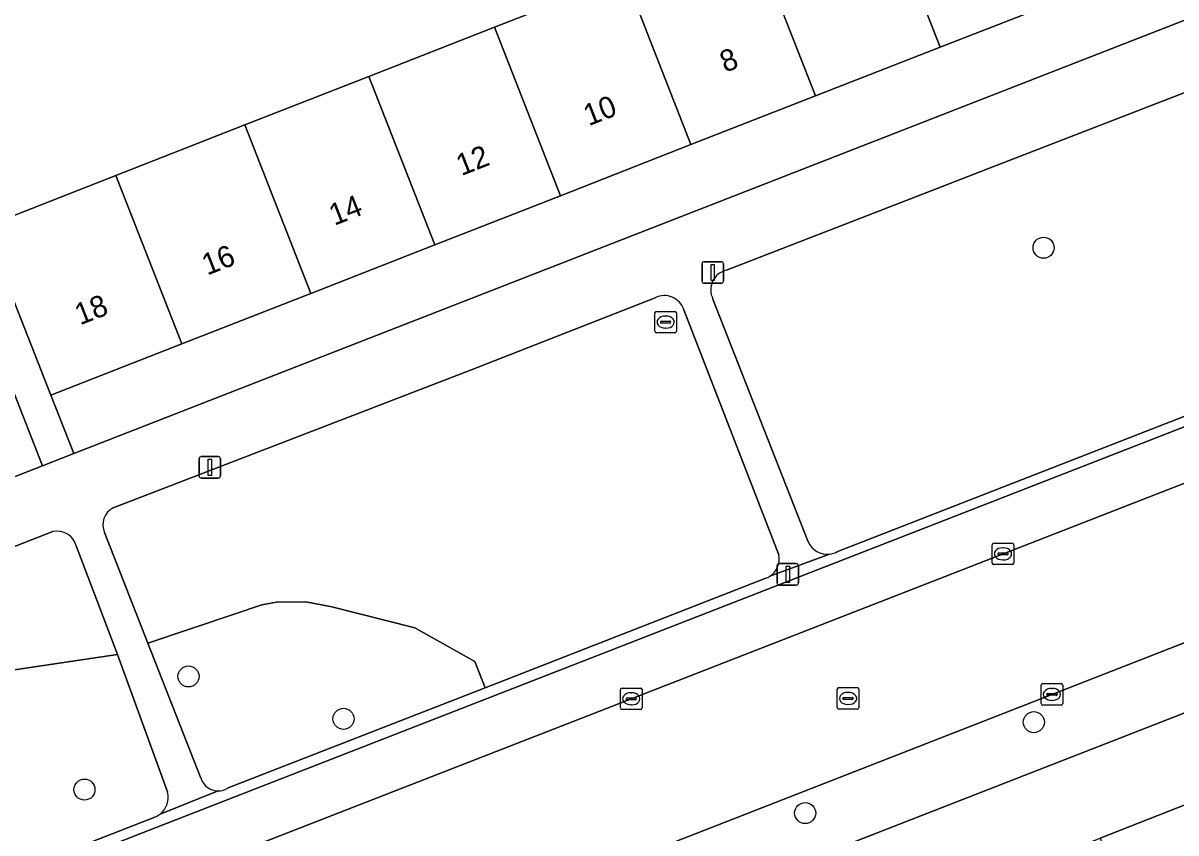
# Model space of a CAD drawing. Extents: x 159680 to 160786, y 387323 to 388340.
# Drawn here: x 160126.9 to 160180.4, y 387702.8 to 387740.3 of the extents above; entities that cross this region are included whole.
import ezdxf

# ---------------------------------------------------------------- set-up
doc = ezdxf.new("R2010")
doc.units = 0
for name, color, linetype in [('IMGEO_Boom', 7, 'Continuous'), ('IMGEO_Erf', 7, 'Continuous'), ('IMGEO_Groenvoorziening', 7, 'Continuous'), ('IMGEO_Kolk', 7, 'Continuous'), ('IMGEO_Lichtmast', 7, 'Continuous'), ('IMGEO_Pand', 7, 'Continuous'), ('IMGEO_Pand_nummerreeks', 7, 'Continuous'), ('IMGEO_Parkeervlak_open', 7, 'Continuous'), ('IMGEO_Rijbaan_lokaal_open', 7, 'Continuous'), ('IMGEO_Rioolput', 7, 'Continuous'), ('IMGEO_Voetpad_open', 7, 'Continuous')]:
    doc.layers.add(name, color=color, linetype=linetype)

msp = doc.modelspace()

# ---------------------------------------------------------------- linework, layer by layer
at = {"layer": 'IMGEO_Boom'}
for centre in [(160174.216, 387729.919), (160134.54, 387710.022), (160141.733, 387708.056), (160173.765, 387707.9), (160129.711, 387704.77), (160163.156, 387703.68)]:
    msp.add_circle(centre, 0.489, dxfattribs=at)
at = {"layer": 'IMGEO_Erf'}
for points in [[(160182.349, 387741.102), (160181.268, 387743.873), (160175.382, 387741.569), (160169.414, 387739.232), (160163.629, 387736.967), (160157.854, 387734.706), (160151.797, 387732.335), (160145.974, 387730.055), (160140.208, 387727.798), (160134.234, 387725.459), (160128.155, 387723.079), (160129.215, 387720.362)], [(160127.764, 387719.796), (160126.325, 387723.483), (160120.563, 387721.235), (160114.783, 387718.979), (160108.906, 387716.686), (160102.792, 387714.3), (160097.153, 387712.099), (160091.086, 387709.732), (160085.158, 387707.419), (160079.427, 387705.182), (160073.469, 387702.857), (160067.439, 387700.504), (160068.881, 387696.811)], [(160170.974, 387700.232), (160176.842, 387702.524), (160182.71, 387704.816), (160188.578, 387707.108), (160194.521, 387709.43), (160193.266, 387713.204), (160193.051, 387713.133), (160140.108, 387692.465), (160141.561, 387688.742), (160147.5, 387691.062), (160153.368, 387693.354), (160159.236, 387695.647), (160165.105, 387697.939)]]:
    msp.add_lwpolyline(points, close=True, dxfattribs=at)
msp.add_lwpolyline([(160120.902, 387740.895), (160125.095, 387730.896), (160131.174, 387733.276), (160137.147, 387735.615), (160142.914, 387737.872), (160148.737, 387740.152), (160154.794, 387742.524)], dxfattribs=at)
at = {"layer": 'IMGEO_Groenvoorziening'}
for points in [[(160182.613, 387737.838), (160171.857, 387733.67), (160169.084, 387732.594), (160159.506, 387728.878)], [(160156.198, 387727.597), (160147.626, 387724.241), (160131.046, 387717.852)], [(160158.875, 387727.534), (160163.289, 387716.263)], [(160161.925, 387715.665), (160157.521, 387727.036)], [(160164.624, 387715.802), (160187.794, 387724.84)], [(160128.251, 387716.753), (160116.68, 387712.231), (160100.09, 387705.736)], [(160130.646, 387716.699), (160132.659, 387711.561), (160136.653, 387712.912), (160137.948, 387713.351), (160138.623, 387713.466), (160139.991, 387713.483), (160141.184, 387713.26), (160145.048, 387712.284), (160147.822, 387710.72), (160148.302, 387709.499), (160161.326, 387714.581)], [(160119.673, 387708.148), (160120.152, 387708.72), (160120.74, 387709.179), (160121.41, 387709.507), (160122.18, 387709.694), (160131.248, 387711.047), (160129.329, 387716.088)], [(160145.048, 387712.284), (160141.184, 387713.26), (160139.991, 387713.483), (160138.623, 387713.466), (160137.948, 387713.351), (160136.653, 387712.912), (160132.659, 387711.561), (160135.109, 387705.309)], [(160136.384, 387704.848), (160148.302, 387709.499), (160147.822, 387710.72), (160145.048, 387712.284)], [(160133.564, 387704.662), (160131.248, 387711.047), (160122.18, 387709.694), (160121.41, 387709.507), (160120.74, 387709.179), (160120.152, 387708.72), (160119.673, 387708.148), (160113.688, 387699.856), (160106.239, 387698.209), (160102.286, 387697.335), (160103.941, 387693.11)], [(160105, 387692.567), (160132.975, 387703.497)]]:
    msp.add_lwpolyline(points, dxfattribs=at)
for centre, radius, start, end in [((160159.709, 387727.963), 0.937, 102.4817, 207.2187), ((160156.62, 387726.751), 0.946, 17.5668, 116.4758), ((160131.443, 387717.068), 0.878, 116.8714, 204.8632), ((160128.435, 387715.845), 0.926, 15.1974, 101.4631), ((160164.185, 387716.693), 0.994, 205.6495, 276.0762), ((160161.01, 387715.463), 0.937, 302.2432, 12.4352), ((160164.184, 387716.694), 0.995, 276.1256, 296.2631), ((160161.023, 387715.434), 0.906, 289.5711, 302.5582), ((160135.924, 387705.569), 0.856, 197.6577, 268.9701), ((160132.624, 387704.405), 0.974, 307.92, 15.2772), ((160135.919, 387705.583), 0.87, 269.3733, 302.3581), ((160132.617, 387704.42), 0.99, 291.1746, 307.7163)]:
    msp.add_arc(centre, radius, start, end, dxfattribs=at)
at = {"layer": 'IMGEO_Kolk'}
for p, q in [((160171.909, 387716.212), (160172.761, 387716.212)), ((160171.834, 387715.286), (160171.834, 387716.138)), ((160172.093, 387715.706), (160172.093, 387715.718)), ((160172.531, 387715.669), (160172.133, 387715.669)), ((160172.136, 387715.755), (160172.534, 387715.755)), ((160172.322, 387715.992), (160172.347, 387715.992)), ((160172.577, 387715.718), (160172.577, 387715.706)), ((160172.835, 387716.138), (160172.835, 387715.286)), ((160172.761, 387715.212), (160171.909, 387715.212)), ((160172.345, 387715.432), (160172.32, 387715.432)), ((160154.584, 387708.559), (160154.584, 387709.411)), ((160154.659, 387709.485), (160155.511, 387709.485)), ((160155.072, 387709.265), (160155.097, 387709.265)), ((160155.585, 387709.411), (160155.585, 387708.559)), ((160174.103, 387708.763), (160174.103, 387709.615)), ((160174.178, 387709.689), (160175.03, 387709.689)), ((160174.405, 387709.232), (160174.803, 387709.232)), ((160174.591, 387709.469), (160174.616, 387709.469)), ((160175.104, 387709.615), (160175.104, 387708.763)), ((160154.843, 387708.979), (160154.843, 387708.991)), ((160155.281, 387708.942), (160154.883, 387708.942)), ((160154.886, 387709.028), (160155.284, 387709.028)), ((160155.095, 387708.705), (160155.07, 387708.705)), ((160155.327, 387708.991), (160155.327, 387708.979)), ((160175.03, 387708.689), (160174.178, 387708.689)), ((160174.362, 387709.183), (160174.362, 387709.195)), ((160174.8, 387709.146), (160174.402, 387709.146)), ((160174.614, 387708.909), (160174.589, 387708.909)), ((160174.846, 387709.195), (160174.846, 387709.183)), ((160155.511, 387708.485), (160154.659, 387708.485))]:
    msp.add_line(p, q, dxfattribs=at)
for points in [[(160171.909, 387716.212), (160172.761, 387716.212)], [(160171.834, 387715.286), (160171.834, 387716.138)], [(160172.835, 387716.138), (160172.835, 387715.286)], [(160172.761, 387715.212), (160171.909, 387715.212)], [(160154.584, 387708.559), (160154.584, 387709.411)], [(160154.659, 387709.485), (160155.511, 387709.485)], [(160155.585, 387709.411), (160155.585, 387708.559)], [(160174.103, 387708.763), (160174.103, 387709.615)], [(160174.178, 387709.689), (160175.03, 387709.689)], [(160175.104, 387709.615), (160175.104, 387708.763)], [(160175.03, 387708.689), (160174.178, 387708.689)], [(160155.511, 387708.485), (160154.659, 387708.485)]]:
    msp.add_lwpolyline(points, dxfattribs=at)
for centre, radius, start, end in [((160171.911, 387716.136), 0.0765, 91.552, 178.448), ((160171.911, 387716.136), 0.0765, 91.552, 178.448), ((160172.759, 387716.136), 0.0765, 1.552, 88.448), ((160172.759, 387716.136), 0.0765, 1.552, 88.448), ((160172.133, 387715.715), 0.0403, 85.8775, 175.7526), ((160172.13, 387715.705), 0.0366, 178.938, 274.7102), ((160172.534, 387715.712), 0.043, 264.8664, 352.4533), ((160172.538, 387715.717), 0.0386, 1.7309, 96.639), ((160171.911, 387715.288), 0.0765, 181.552, 268.448), ((160171.911, 387715.288), 0.0765, 181.552, 268.448), ((160172.759, 387715.288), 0.0765, 271.552, 358.448), ((160172.759, 387715.288), 0.0765, 271.552, 358.448), ((160154.661, 387709.409), 0.0765, 91.552, 178.448), ((160154.661, 387709.409), 0.0765, 91.552, 178.448), ((160155.509, 387709.409), 0.0765, 1.552, 88.448), ((160155.509, 387709.409), 0.0765, 1.552, 88.448), ((160174.18, 387709.613), 0.0765, 91.552, 178.448), ((160174.18, 387709.613), 0.0765, 91.552, 178.448), ((160174.402, 387709.192), 0.0403, 85.8775, 175.7526), ((160174.807, 387709.194), 0.0386, 1.7309, 96.639), ((160175.028, 387709.613), 0.0765, 1.552, 88.448), ((160175.028, 387709.613), 0.0765, 1.552, 88.448), ((160154.883, 387708.988), 0.0403, 85.8775, 175.7526), ((160154.88, 387708.978), 0.0366, 178.938, 274.7102), ((160155.284, 387708.985), 0.043, 264.8664, 352.4533), ((160155.288, 387708.99), 0.0386, 1.7309, 96.639), ((160174.18, 387708.765), 0.0765, 181.552, 268.448), ((160174.18, 387708.765), 0.0765, 181.552, 268.448), ((160174.399, 387709.182), 0.0366, 178.938, 274.7102), ((160174.803, 387709.189), 0.043, 264.8664, 352.4533), ((160175.028, 387708.765), 0.0765, 271.552, 358.448), ((160175.028, 387708.765), 0.0765, 271.552, 358.448), ((160154.661, 387708.561), 0.0765, 181.552, 268.448), ((160154.661, 387708.561), 0.0765, 181.552, 268.448), ((160155.509, 387708.561), 0.0765, 271.552, 358.448), ((160155.509, 387708.561), 0.0765, 271.552, 358.448)]:
    msp.add_arc(centre, radius, start, end, dxfattribs=at)
for centre, major_axis, ratio, start_param, end_param in [((160172.321, 387715.712), (-0.387, 0.002), 0.722429, 4.712389, 7.853982), ((160172.346, 387715.712), (-0.39, 0.002), 0.717154, 1.570796, 4.712389), ((160155.071, 387708.985), (-0.387, 0.002), 0.722429, 4.712389, 7.853982), ((160155.096, 387708.985), (-0.39, 0.002), 0.717154, 1.570796, 4.712389), ((160174.59, 387709.189), (-0.387, 0.002), 0.722429, 4.712389, 7.853982), ((160174.615, 387709.189), (-0.39, 0.002), 0.717154, 1.570796, 4.712389)]:
    msp.add_ellipse(centre, major_axis=major_axis, ratio=ratio, start_param=start_param, end_param=end_param, dxfattribs=at)
at = {"layer": 'IMGEO_Lichtmast'}
for p, q in [((160158.368, 387728.372), (160158.368, 387729.172)), ((160158.368, 387729.172), (160158.368, 387728.372)), ((160158.468, 387729.272), (160159.258, 387729.272)), ((160159.258, 387729.272), (160158.468, 387729.272)), ((160159.358, 387729.172), (160159.358, 387728.372)), ((160159.358, 387728.372), (160159.358, 387729.172)), ((160159.258, 387728.272), (160158.468, 387728.272)), ((160158.468, 387728.272), (160159.258, 387728.272)), ((160135.031, 387719.328), (160135.031, 387720.128)), ((160135.031, 387720.128), (160135.031, 387719.328)), ((160135.131, 387720.228), (160135.921, 387720.228)), ((160135.921, 387720.228), (160135.131, 387720.228)), ((160136.021, 387720.128), (160136.021, 387719.328)), ((160136.021, 387719.328), (160136.021, 387720.128)), ((160135.921, 387719.228), (160135.131, 387719.228)), ((160135.131, 387719.228), (160135.921, 387719.228)), ((160161.851, 387714.364), (160161.851, 387715.164)), ((160161.851, 387715.164), (160161.851, 387714.364)), ((160161.951, 387715.264), (160162.741, 387715.264)), ((160162.741, 387715.264), (160161.951, 387715.264)), ((160162.841, 387715.164), (160162.841, 387714.364)), ((160162.841, 387714.364), (160162.841, 387715.164)), ((160162.741, 387714.264), (160161.951, 387714.264)), ((160161.951, 387714.264), (160162.741, 387714.264))]:
    msp.add_line(p, q, dxfattribs=at)
for points in [[(160158.788, 387729.147), (160158.938, 387729.147), (160158.938, 387728.397), (160158.788, 387728.397), (160158.788, 387729.147)], [(160135.451, 387720.103), (160135.601, 387720.103), (160135.601, 387719.353), (160135.451, 387719.353), (160135.451, 387720.103)], [(160162.271, 387715.139), (160162.421, 387715.139), (160162.421, 387714.389), (160162.271, 387714.389), (160162.271, 387715.139)]]:
    msp.add_lwpolyline(points, dxfattribs=at)
for centre, start, end in [((160158.468, 387729.172), 90, 180), ((160158.468, 387729.172), 90, 180), ((160159.258, 387729.172), 0, 90), ((160159.258, 387729.172), 360, 90), ((160158.468, 387728.372), 180, 270), ((160158.468, 387728.372), 180, 270), ((160159.258, 387728.372), 270, 0), ((160159.258, 387728.372), 270, 0), ((160135.131, 387720.128), 90, 180), ((160135.131, 387720.128), 90, 180), ((160135.921, 387720.128), 0, 90), ((160135.921, 387720.128), 360, 90), ((160135.131, 387719.328), 180, 270), ((160135.131, 387719.328), 180, 270), ((160135.921, 387719.328), 270, 0), ((160135.921, 387719.328), 270, 0), ((160161.951, 387715.164), 90, 180), ((160161.951, 387715.164), 90, 180), ((160162.741, 387715.164), 0, 90), ((160162.741, 387715.164), 360, 90), ((160161.951, 387714.364), 180, 270), ((160161.951, 387714.364), 180, 270), ((160162.741, 387714.364), 270, 0), ((160162.741, 387714.364), 270, 0)]:
    msp.add_arc(centre, 0.1, start, end, dxfattribs=at)
at = {"layer": 'IMGEO_Pand'}
for points in [[(160172.322, 387749.386), (160166.354, 387747.05), (160169.414, 387739.232), (160175.382, 387741.569)], [(160166.354, 387747.05), (160160.569, 387744.785), (160163.629, 387736.967), (160169.414, 387739.232)], [(160157.854, 387734.706), (160163.629, 387736.967), (160160.569, 387744.785), (160154.794, 387742.524)], [(160151.797, 387732.335), (160157.854, 387734.706), (160154.794, 387742.524), (160148.737, 387740.152)], [(160148.737, 387740.152), (160142.914, 387737.872), (160145.974, 387730.055), (160151.797, 387732.335)], [(160142.914, 387737.872), (160137.147, 387735.615), (160140.208, 387727.798), (160145.974, 387730.055)], [(160134.234, 387725.459), (160140.208, 387727.798), (160137.147, 387735.615), (160131.174, 387733.276)], [(160131.174, 387733.276), (160125.095, 387730.896), (160126.332, 387727.735), (160128.155, 387723.079), (160134.234, 387725.459)], [(160179.923, 387694.636), (160185.791, 387696.929), (160182.71, 387704.816), (160176.842, 387702.524)]]:
    msp.add_lwpolyline(points, close=True, dxfattribs=at)
at = {"layer": 'IMGEO_Parkeervlak_open'}
for points in [[(160185.066, 387723.299), (160132.762, 387702.9), (160088.425, 387685.547), (160058.019, 387673.764), (160057.664, 387673.563)], [(160133.651, 387700.624), (160182.985, 387719.864)]]:
    msp.add_lwpolyline(points, dxfattribs=at)
at = {"layer": 'IMGEO_Rijbaan_lokaal_open'}
for points in [[(160182.985, 387719.864), (160133.651, 387700.624), (160089.312, 387683.27), (160055.434, 387670.196), (160053.969, 387669.574)], [(160155.133, 387701.581), (160190, 387715.208)]]:
    msp.add_lwpolyline(points, dxfattribs=at)
at = {"layer": 'IMGEO_Rioolput'}
for p, q in [((160156.179, 387726.04), (160156.179, 387726.892)), ((160156.254, 387726.966), (160157.106, 387726.966)), ((160157.18, 387726.892), (160157.18, 387726.04)), ((160156.438, 387726.46), (160156.438, 387726.472)), ((160156.876, 387726.423), (160156.478, 387726.423)), ((160156.481, 387726.509), (160156.879, 387726.509)), ((160156.667, 387726.746), (160156.692, 387726.746)), ((160156.922, 387726.472), (160156.922, 387726.46)), ((160157.106, 387725.966), (160156.254, 387725.966)), ((160156.69, 387726.186), (160156.665, 387726.186)), ((160164.643, 387708.576), (160164.643, 387709.428)), ((160164.718, 387709.502), (160165.57, 387709.502)), ((160165.131, 387709.282), (160165.156, 387709.282)), ((160165.644, 387709.428), (160165.644, 387708.576)), ((160164.902, 387708.996), (160164.902, 387709.008)), ((160165.34, 387708.959), (160164.942, 387708.959)), ((160164.945, 387709.045), (160165.343, 387709.045)), ((160165.154, 387708.722), (160165.129, 387708.722)), ((160165.386, 387709.008), (160165.386, 387708.996)), ((160165.57, 387708.502), (160164.718, 387708.502))]:
    msp.add_line(p, q, dxfattribs=at)
for points in [[(160156.179, 387726.04), (160156.179, 387726.892)], [(160156.254, 387726.966), (160157.106, 387726.966)], [(160157.18, 387726.892), (160157.18, 387726.04)], [(160157.106, 387725.966), (160156.254, 387725.966)], [(160164.643, 387708.576), (160164.643, 387709.428)], [(160164.718, 387709.502), (160165.57, 387709.502)], [(160165.644, 387709.428), (160165.644, 387708.576)], [(160165.57, 387708.502), (160164.718, 387708.502)]]:
    msp.add_lwpolyline(points, dxfattribs=at)
for centre, radius, start, end in [((160156.256, 387726.89), 0.0765, 91.552, 178.448), ((160156.256, 387726.89), 0.0765, 91.552, 178.448), ((160157.104, 387726.89), 0.0765, 1.552, 88.448), ((160157.104, 387726.89), 0.0765, 1.552, 88.448), ((160156.478, 387726.469), 0.0403, 85.8775, 175.7526), ((160156.475, 387726.459), 0.0366, 178.938, 274.7102), ((160156.879, 387726.466), 0.043, 264.8664, 352.4533), ((160156.883, 387726.471), 0.0386, 1.7309, 96.639), ((160156.256, 387726.042), 0.0765, 181.552, 268.448), ((160156.256, 387726.042), 0.0765, 181.552, 268.448), ((160157.104, 387726.042), 0.0765, 271.552, 358.448), ((160157.104, 387726.042), 0.0765, 271.552, 358.448), ((160164.72, 387709.426), 0.0765, 91.552, 178.448), ((160164.72, 387709.426), 0.0765, 91.552, 178.448), ((160165.568, 387709.426), 0.0765, 1.552, 88.448), ((160165.568, 387709.426), 0.0765, 1.552, 88.448), ((160164.942, 387709.005), 0.0403, 85.8775, 175.7526), ((160164.939, 387708.995), 0.0366, 178.938, 274.7102), ((160165.343, 387709.002), 0.043, 264.8664, 352.4533), ((160165.347, 387709.007), 0.0386, 1.7309, 96.639), ((160164.72, 387708.578), 0.0765, 181.552, 268.448), ((160164.72, 387708.578), 0.0765, 181.552, 268.448), ((160165.568, 387708.578), 0.0765, 271.552, 358.448), ((160165.568, 387708.578), 0.0765, 271.552, 358.448)]:
    msp.add_arc(centre, radius, start, end, dxfattribs=at)
for centre, major_axis, ratio, start_param, end_param in [((160156.666, 387726.466), (-0.387, 0.002), 0.722429, 4.712389, 7.853982), ((160156.691, 387726.466), (-0.39, 0.002), 0.717154, 1.570796, 4.712389), ((160165.13, 387709.002), (-0.387, 0.002), 0.722429, 4.712389, 7.853982), ((160165.155, 387709.002), (-0.39, 0.002), 0.717154, 1.570796, 4.712389)]:
    msp.add_ellipse(centre, major_axis=major_axis, ratio=ratio, start_param=start_param, end_param=end_param, dxfattribs=at)
at = {"layer": 'IMGEO_Voetpad_open'}
for points in [[(160205.143, 387750), (160183.527, 387741.562), (160182.349, 387741.102), (160129.215, 387720.362), (160127.764, 387719.796), (160068.881, 387696.811), (160067.164, 387696.141), (160045.929, 387687.852)], [(160159.506, 387728.878), (160169.084, 387732.594), (160171.857, 387733.67), (160182.613, 387737.838)], [(160190.56, 387722.769), (160193.663, 387724.134), (160210.012, 387730.475), (160211.179, 387730.91), (160210.511, 387736.364), (160190.649, 387726.18), (160187.794, 387724.84), (160164.624, 387715.802)], [(160126.325, 387723.483), (160127.764, 387719.796), (160129.215, 387720.362), (160128.155, 387723.079), (160126.332, 387727.735)], [(160147.626, 387724.241), (160156.198, 387727.597)], [(160163.289, 387716.263), (160158.875, 387727.534)], [(160157.521, 387727.036), (160161.925, 387715.665)], [(160131.046, 387717.852), (160147.626, 387724.241)], [(160132.762, 387702.9), (160185.066, 387723.299)], [(160056.822, 387659.952), (160078.175, 387668.288), (160079.902, 387668.962), (160138.693, 387691.913), (160140.108, 387692.465), (160193.051, 387713.133), (160193.266, 387713.204), (160194.754, 387713.699), (160200.266, 387715.532), (160213.396, 387719.139)], [(160100.09, 387705.736), (160116.68, 387712.231), (160128.251, 387716.753)], [(160135.109, 387705.309), (160132.659, 387711.561), (160130.646, 387716.699)], [(160129.329, 387716.088), (160131.248, 387711.047), (160133.564, 387704.662)], [(160161.51, 387714.671), (160164.29, 387715.705)], [(160164.29, 387715.705), (160161.51, 387714.671)], [(160190, 387715.208), (160155.133, 387701.581), (160119.003, 387687.495), (160085.401, 387674.408), (160057.185, 387663.329)], [(160161.326, 387714.581), (160148.302, 387709.499), (160136.384, 387704.848)], [(160133.223, 387703.637), (160135.909, 387704.713)], [(160135.909, 387704.713), (160133.223, 387703.637)], [(160132.975, 387703.497), (160105, 387692.567), (160102.074, 387691.504)], [(160057.664, 387673.563), (160058.019, 387673.764), (160088.425, 387685.547), (160132.762, 387702.9)]]:
    msp.add_lwpolyline(points, dxfattribs=at)
for centre, radius, start, end in [((160159.709, 387727.963), 0.937, 102.4817, 207.2187), ((160156.62, 387726.751), 0.946, 17.5668, 116.4758), ((160131.443, 387717.068), 0.878, 116.8714, 204.8632), ((160128.435, 387715.845), 0.926, 15.1974, 101.4631), ((160164.185, 387716.693), 0.994, 205.6495, 276.0762), ((160161.01, 387715.463), 0.937, 302.2432, 12.4352), ((160164.184, 387716.694), 0.995, 276.1256, 296.2631), ((160161.023, 387715.434), 0.906, 289.5711, 302.5582), ((160135.924, 387705.569), 0.856, 197.6577, 268.9701), ((160132.624, 387704.405), 0.974, 307.92, 15.2772), ((160135.919, 387705.583), 0.87, 269.3733, 302.3581), ((160132.617, 387704.42), 0.99, 291.1746, 307.7163)]:
    msp.add_arc(centre, radius, start, end, dxfattribs=at)

# ---------------------------------------------------------------- texts
at = {"layer": 'IMGEO_Pand_nummerreeks'}
for s, p in [('8', (160159.441, 387738.034)), ('10', (160153.111, 387735.555)), ('12', (160147.204, 387733.243)), ('14', (160141.305, 387730.934)), ('16', (160135.404, 387728.623)), ('18', (160129.505, 387726.314))]:
    msp.add_text(s, height=1, rotation=21.3806, dxfattribs=at).set_placement(p)

doc.saveas('drawing.dxf')
